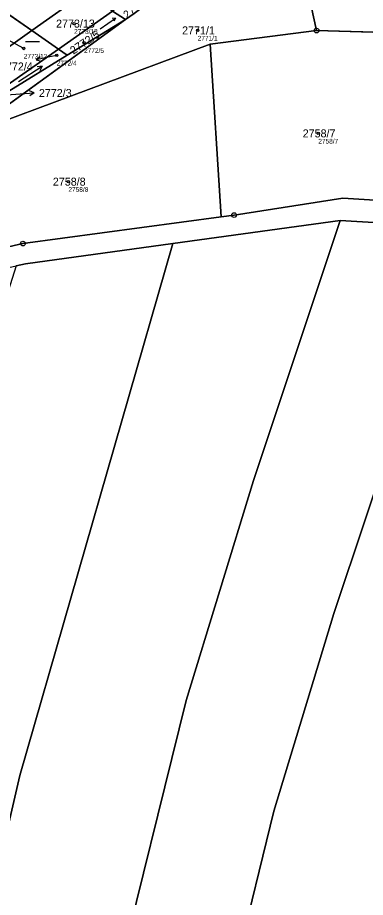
# Model space of a CAD drawing. Extents: x -739214 to -733252, y -1147612 to -1142842.
# Drawn here: x -738433.9 to -738360.1, y -1144166.6 to -1143979.8 of the extents above; entities that cross this region are included whole.
import ezdxf

# ---------------------------------------------------------------- set-up
doc = ezdxf.new("R2010")
doc.units = 0
for name, color, linetype in [('Definiční body', 7, 'Continuous'), ('Hranice parcel', 7, 'Continuous'), ('Parcelní čísla', 7, 'Continuous'), ('Polygon parcely', 7, 'Continuous'), ('Pop  PČ popisy', 7, 'Continuous'), ('Značky bodu BP', 7, 'Continuous'), ('Značky kultur', 7, 'Continuous')]:
    doc.layers.add(name, color=color, linetype=linetype)

msp = doc.modelspace()

# ---------------------------------------------------------------- linework, layer by layer
at = {"layer": 'Definiční body'}
for centre in [(-738421.94, -1143981.05), (-738395.73, -1143982.5), (-738419.84, -1143985.12), (-738432.64, -1143986.34), (-738425.65, -1143987.8), (-738370.14, -1144004.37), (-738423.16, -1144014.62)]:
    msp.add_circle(centre, 0.25, dxfattribs=at)
at = {"layer": 'Hranice parcel'}
for p, q in [((-738430.95, -1143982.55), (-738488.38, -1143942.73)), ((-738419.65, -1143974.54), (-738430.95, -1143982.55)), ((-738413.79, -1143978.38), (-738425.28, -1143986.48)), ((-738413.79, -1143978.38), (-738411.03, -1143980.19)), ((-738411.03, -1143980.19), (-738444.81, -1144004.69)), ((-738423.4, -1143987.79), (-738411.03, -1143980.19)), ((-738430.95, -1143982.55), (-738442.58, -1143990.8)), ((-738425.28, -1143986.48), (-738430.95, -1143982.55)), ((-738370.52, -1143982.53), (-738393.07, -1143985.42)), ((-738353.85, -1143982.99), (-738370.52, -1143982.53)), ((-738393.07, -1143985.42), (-738444.81, -1144004.69)), ((-738393.07, -1143985.42), (-738390.78, -1144022.09)), ((-738425.28, -1143986.48), (-738436.86, -1143994.63)), ((-738423.4, -1143987.79), (-738425.28, -1143986.48)), ((-738435.77, -1143995.37), (-738423.4, -1143987.79)), ((-738401.04, -1144027.78), (-738365.47, -1144022.88)), ((-738365.47, -1144022.88), (-738339.44, -1144024.46))]:
    msp.add_line(p, q, dxfattribs=at)
for points in [[(-738370.52, -1143982.53), (-738375.08, -1143961.75), (-738382.81, -1143951.95)], [(-738400.16, -1143972.02), (-738409.23, -1143978.89), (-738411.03, -1143980.19)], [(-738349.12, -1144019.15), (-738364.91, -1144018.12), (-738388, -1144021.71), (-738390.78, -1144022.09)], [(-738390.78, -1144022.09), (-738432.8, -1144027.77), (-738450.88, -1144031.91), (-738458.43, -1144034.36), (-738462.98, -1144036.42)], [(-738435.73, -1144303.77), (-738413.23, -1144185.81), (-738398.2, -1144124.84), (-738383.91, -1144078.06), (-738365.47, -1144022.88)], [(-738411.23, -1144309.47), (-738404.47, -1144269.85), (-738387.3, -1144179.88), (-738379.58, -1144148.3), (-738366.83, -1144106.33), (-738339.44, -1144024.46)], [(-738466.06, -1144298.43), (-738439.55, -1144166.8), (-738433.45, -1144140.74), (-738401.04, -1144027.78)], [(-738434.24, -1144032.53), (-738432.26, -1144032.09), (-738401.04, -1144027.78)]]:
    msp.add_lwpolyline(points, dxfattribs=at)
at = {"layer": 'Polygon parcely'}
for points in [[(-738350.89, -1143898.74), (-738369.91, -1143936.36), (-738382.81, -1143951.95), (-738375.08, -1143961.75), (-738370.52, -1143982.53), (-738353.85, -1143982.99), (-738346.87, -1143983.73), (-738313.56, -1143987.25), (-738291.91, -1143993.94), (-738281.93, -1143997.03), (-738265.81, -1144001.93), (-738245.25, -1144009.03), (-738230.83, -1144014.42), (-738215.44, -1144020.01), (-738208.77, -1143979.63), (-738212.35, -1143938.56), (-738228.35, -1143933.18), (-738253.91, -1143924.86), (-738329.75, -1143904.99)], [(-738482.35, -1143935.31), (-738488.38, -1143942.73), (-738430.95, -1143982.55), (-738419.65, -1143974.54), (-738481.38, -1143934.08)], [(-738488.38, -1143942.73), (-738497.52, -1143953.98), (-738442.58, -1143990.8), (-738430.95, -1143982.55)], [(-738400.16, -1143972.02), (-738409.23, -1143978.89), (-738411.03, -1143980.19), (-738444.81, -1144004.69), (-738393.07, -1143985.42), (-738370.52, -1143982.53), (-738375.08, -1143961.75), (-738382.81, -1143951.95), (-738398.19, -1143970.53)], [(-738410.94, -1143976.37), (-738413.79, -1143978.38), (-738411.03, -1143980.19), (-738409.23, -1143978.89), (-738400.16, -1143972.02), (-738403.02, -1143970.15)], [(-738419.65, -1143974.54), (-738430.95, -1143982.55), (-738425.28, -1143986.48), (-738413.79, -1143978.38)], [(-738413.79, -1143978.38), (-738425.28, -1143986.48), (-738423.4, -1143987.79), (-738411.03, -1143980.19)], [(-738457.49, -1144008.95), (-738444.81, -1144004.69), (-738411.03, -1143980.19), (-738423.4, -1143987.79), (-738435.77, -1143995.37), (-738447.05, -1144001.82), (-738453.67, -1144006.48)], [(-738425.28, -1143986.48), (-738430.95, -1143982.55), (-738442.58, -1143990.8), (-738436.86, -1143994.63)], [(-738346.87, -1143983.73), (-738353.85, -1143982.99), (-738370.52, -1143982.53), (-738393.07, -1143985.42), (-738390.78, -1144022.09), (-738388, -1144021.71), (-738364.91, -1144018.12), (-738349.12, -1144019.15)], [(-738452.71, -1144009.46), (-738468.02, -1144019.33), (-738462.98, -1144036.42), (-738458.43, -1144034.36), (-738450.88, -1144031.91), (-738432.8, -1144027.77), (-738390.78, -1144022.09), (-738393.07, -1143985.42), (-738444.81, -1144004.69)], [(-738435.77, -1143995.37), (-738423.4, -1143987.79), (-738425.28, -1143986.48), (-738436.86, -1143994.63)], [(-738413.23, -1144185.81), (-738398.2, -1144124.84), (-738383.91, -1144078.06), (-738365.47, -1144022.88), (-738401.04, -1144027.78), (-738433.45, -1144140.74), (-738439.55, -1144166.8), (-738466.06, -1144298.43), (-738435.73, -1144303.77)], [(-738404.47, -1144269.85), (-738387.3, -1144179.88), (-738379.58, -1144148.3), (-738366.83, -1144106.33), (-738339.44, -1144024.46), (-738365.47, -1144022.88), (-738383.91, -1144078.06), (-738398.2, -1144124.84), (-738413.23, -1144185.81), (-738435.73, -1144303.77), (-738411.23, -1144309.47)], [(-738366.42, -1144216.9), (-738358.29, -1144178.21), (-738350.99, -1144149.73), (-738312.22, -1144028.33), (-738338.35, -1144024.53), (-738339.44, -1144024.46), (-738366.83, -1144106.33), (-738379.58, -1144148.3), (-738387.3, -1144179.88), (-738404.47, -1144269.85), (-738411.23, -1144309.47), (-738385.79, -1144316.07), (-738377.43, -1144280.89)], [(-738439.55, -1144166.8), (-738433.45, -1144140.74), (-738401.04, -1144027.78), (-738432.26, -1144032.09), (-738434.24, -1144032.53), (-738450.26, -1144082.91), (-738459.33, -1144114.82), (-738470.42, -1144163.18), (-738482.38, -1144220.86), (-738495.76, -1144293.2), (-738466.06, -1144298.43)]]:
    msp.add_lwpolyline(points, close=True, dxfattribs=at)
for points in [[(-738349.12, -1144019.15), (-738364.91, -1144018.12), (-738388, -1144021.71), (-738390.78, -1144022.09), (-738432.8, -1144027.77), (-738450.88, -1144031.91), (-738458.43, -1144034.36), (-738462.98, -1144036.42), (-738479.61, -1144043.94), (-738494.32, -1144053.04), (-738526.61, -1144076.41), (-738529.68, -1144078.9), (-738586.54, -1144125.06)], [(-738583.86, -1144128.46), (-738538.66, -1144091.78), (-738524.2, -1144080.05), (-738515.61, -1144073.72), (-738495.38, -1144058.83), (-738492.28, -1144056.54), (-738477.83, -1144047.56), (-738470.51, -1144044.2), (-738460.37, -1144039.55), (-738457.57, -1144038.27), (-738450.1, -1144036.07), (-738434.24, -1144032.53), (-738432.26, -1144032.09), (-738401.04, -1144027.78), (-738365.47, -1144022.88), (-738339.44, -1144024.46)]]:
    msp.add_lwpolyline(points, dxfattribs=at)
at = {"layer": 'Pop  PČ popisy'}
for p, q in [((-738432.64, -1143986.34), (-738436.01, -1143984.48)), ((-738430.03, -1143988.72), (-738429.15, -1143988.03)), ((-738427.09, -1143988.1), (-738430.03, -1143988.72)), ((-738430.03, -1143988.72), (-738428.94, -1143989.01)), ((-738425.65, -1143987.8), (-738427.09, -1143988.1)), ((-738438.18, -1143996.33), (-738433.41, -1143996)), ((-738433.41, -1143996), (-738430.42, -1143995.79)), ((-738430.42, -1143995.79), (-738431.45, -1143995.36)), ((-738430.42, -1143995.79), (-738431.38, -1143996.36))]:
    msp.add_line(p, q, dxfattribs=at)
at = {"layer": 'Značky bodu BP'}
for centre, radius in [((-738370.52, -1143982.53), 0.5), ((-738370.52, -1143982.53), 0.0303), ((-738388, -1144021.71), 0.5), ((-738388, -1144021.71), 0.0303), ((-738432.8, -1144027.77), 0.5), ((-738432.8, -1144027.77), 0.0303)]:
    msp.add_circle(centre, radius, dxfattribs=at)
at = {"layer": 'Značky kultur'}
for p, q in [((-738416.44, -1143982.18), (-738413.15, -1143979.88)), ((-738413.15, -1143979.88), (-738413.88, -1143979.98)), ((-738413.15, -1143979.88), (-738413.49, -1143980.53)), ((-738432.28, -1143984.86), (-738429.28, -1143984.86)), ((-738433.74, -1143993.36), (-738428.7, -1143990.09)), ((-738428.7, -1143990.09), (-738429.8, -1143990.21)), ((-738428.7, -1143990.09), (-738429.25, -1143991.05))]:
    msp.add_line(p, q, dxfattribs=at)

# ---------------------------------------------------------------- texts
at = {"layer": 'Definiční body'}
for s, p in [('2773/13', (-738421.94, -1143983.21)), ('2771/1', (-738395.73, -1143984.66)), ('2772/5', (-738419.84, -1143987.28)), ('2773/12', (-738432.64, -1143988.5)), ('2772/4', (-738425.65, -1143989.96)), ('2758/7', (-738370.14, -1144006.53)), ('2758/8', (-738423.16, -1144016.78))]:
    msp.add_text(s, height=1, dxfattribs=at).set_placement(p)
at = {"layer": 'Parcelní čísla'}
for s, rotation, p in [('2772/1', 36, (-738410.75, -1143980.14)), ('2772/5', 34, (-738422.1, -1143987.67))]:
    msp.add_text(s, height=1.7, rotation=rotation, dxfattribs=at).set_placement(p)
for s, p in [('2773/13', (-738425.78, -1143981.9)), ('2771/1', (-738399.04, -1143983.35)), ('2772/4', (-738437.68, -1143991.01)), ('2772/3', (-738429.42, -1143996.64)), ('2758/7', (-738373.45, -1144005.22)), ('2758/8', (-738426.46, -1144015.47))]:
    msp.add_text(s, height=1.7, dxfattribs=at).set_placement(p)

doc.saveas('drawing.dxf')
